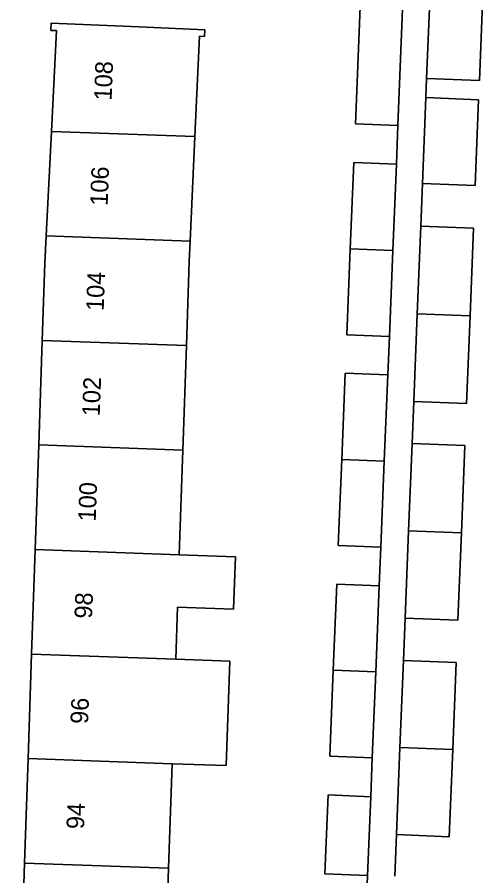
# Model space of a CAD drawing. Extents: x 161354 to 162026, y 386504 to 387460.
# Drawn here: x 161454.46 to 161480.91, y 387265.12 to 387313.91 of the extents above; entities that cross this region are included whole.
import ezdxf

# ---------------------------------------------------------------- set-up
doc = ezdxf.new("R2010")
doc.units = 0
for name, color, linetype in [('IMGEO_Erf', 7, 'Continuous'), ('IMGEO_Pand', 7, 'Continuous'), ('IMGEO_Pand_nummerreeks', 7, 'Continuous'), ('IMGEO_Voetpad_open', 7, 'Continuous')]:
    doc.layers.add(name, color=color, linetype=linetype)

msp = doc.modelspace()

# ---------------------------------------------------------------- linework, layer by layer
at = {"layer": 'IMGEO_Erf'}
for points in [[(161480.912, 387315.2), (161480.717, 387310.314), (161477.72, 387310.433), (161477.676, 387309.345), (161480.674, 387309.225), (161480.479, 387304.34), (161477.482, 387304.459), (161477.385, 387302.039), (161480.383, 387301.919), (161480.184, 387296.942), (161479.986, 387291.956), (161476.988, 387292.075), (161476.893, 387289.689), (161479.89, 387289.57), (161479.693, 387284.614), (161479.495, 387279.648), (161476.497, 387279.767), (161476.402, 387277.364), (161479.399, 387277.245), (161479.202, 387272.301), (161479.005, 387267.345), (161476.007, 387267.465), (161475.913, 387265.1)], [(161474.259, 387262.576), (161474.363, 387265.144), (161471.944, 387265.231), (161472.126, 387269.718), (161474.544, 387269.62), (161474.633, 387271.826), (161472.215, 387271.924), (161472.413, 387276.808), (161472.611, 387281.694), (161475.029, 387281.596), (161475.118, 387283.8), (161472.7, 387283.898), (161472.898, 387288.785), (161473.097, 387293.681), (161475.515, 387293.583), (161475.603, 387295.771), (161473.185, 387295.869), (161473.383, 387300.759), (161473.582, 387305.655), (161476, 387305.557), (161476.089, 387307.761), (161473.671, 387307.859), (161473.94, 387314.493)], [(161454.696, 387260.473), (161454.878, 387265.844), (161455.08, 387271.784), (161455.281, 387277.725), (161455.482, 387283.665), (161455.684, 387289.606), (161455.885, 387295.546), (161456.034, 387299.931), (161456.111, 387301.487), (161456.404, 387307.424), (161456.687, 387313.149), (161456.375, 387313.149), (161456.393, 387313.579), (161461.389, 387313.364), (161465.118, 387313.204), (161465.102, 387312.821), (161464.816, 387312.834), (161464.557, 387307.131), (161464.287, 387301.193), (161464.234, 387300.035), (161464.072, 387295.252), (161463.87, 387289.311), (161463.668, 387283.371), (161466.856, 387283.257), (161466.749, 387280.28), (161463.567, 387280.394), (161463.467, 387277.43), (161466.54, 387277.325), (161466.338, 387271.385), (161463.265, 387271.49), (161463.064, 387265.55), (161462.857, 387259.461)]]:
    msp.add_lwpolyline(points, dxfattribs=at)
at = {"layer": 'IMGEO_Pand'}
for points in [[(161480.912, 387315.2), (161477.915, 387315.319), (161477.72, 387310.433), (161480.717, 387310.314)], [(161476.358, 387314.393), (161473.94, 387314.493), (161473.671, 387307.859), (161476.089, 387307.761)], [(161464.557, 387307.131), (161464.816, 387312.834), (161465.102, 387312.821), (161465.118, 387313.204), (161461.389, 387313.364), (161456.393, 387313.579), (161456.375, 387313.149), (161456.687, 387313.149), (161456.404, 387307.424)], [(161477.676, 387309.345), (161477.482, 387304.459), (161480.479, 387304.34), (161480.674, 387309.225)], [(161456.404, 387307.424), (161456.111, 387301.487), (161464.287, 387301.193), (161464.557, 387307.131)], [(161476, 387305.557), (161473.582, 387305.655), (161473.383, 387300.759), (161475.801, 387300.661)], [(161477.385, 387302.039), (161477.187, 387297.061), (161480.184, 387296.942), (161480.383, 387301.919)], [(161464.072, 387295.252), (161464.234, 387300.035), (161464.287, 387301.193), (161456.111, 387301.487), (161456.034, 387299.931), (161455.885, 387295.546)], [(161475.801, 387300.661), (161473.383, 387300.759), (161473.185, 387295.869), (161475.603, 387295.771)], [(161480.184, 387296.942), (161477.187, 387297.061), (161476.988, 387292.075), (161479.986, 387291.956)], [(161455.885, 387295.546), (161455.684, 387289.606), (161463.87, 387289.311), (161464.072, 387295.252)], [(161475.515, 387293.583), (161473.097, 387293.681), (161472.898, 387288.785), (161475.316, 387288.687)], [(161463.668, 387283.371), (161463.87, 387289.311), (161455.684, 387289.606), (161455.482, 387283.665)], [(161476.893, 387289.689), (161476.695, 387284.733), (161479.693, 387284.614), (161479.89, 387289.57)], [(161475.316, 387288.687), (161472.898, 387288.785), (161472.7, 387283.898), (161475.118, 387283.8)], [(161479.693, 387284.614), (161476.695, 387284.733), (161476.497, 387279.767), (161479.495, 387279.648)], [(161463.567, 387280.394), (161466.749, 387280.28), (161466.856, 387283.257), (161463.668, 387283.371), (161455.482, 387283.665), (161455.281, 387277.725), (161463.467, 387277.43)], [(161475.029, 387281.596), (161472.611, 387281.694), (161472.413, 387276.808), (161474.831, 387276.71)], [(161463.467, 387277.43), (161455.281, 387277.725), (161455.08, 387271.784), (161463.265, 387271.49), (161466.338, 387271.385), (161466.54, 387277.325)], [(161476.402, 387277.364), (161476.204, 387272.421), (161479.202, 387272.301), (161479.399, 387277.245)], [(161474.831, 387276.71), (161472.413, 387276.808), (161472.215, 387271.924), (161474.633, 387271.826)], [(161479.202, 387272.301), (161476.204, 387272.421), (161476.007, 387267.465), (161479.005, 387267.345)], [(161455.08, 387271.784), (161454.878, 387265.844), (161463.064, 387265.55), (161463.265, 387271.49)], [(161474.544, 387269.62), (161472.126, 387269.718), (161471.944, 387265.231), (161474.363, 387265.144)], [(161454.878, 387265.844), (161454.696, 387260.473), (161454.484, 387260.48), (161454.459, 387259.746), (161459.457, 387259.576), (161462.857, 387259.461), (161463.064, 387265.55)]]:
    msp.add_lwpolyline(points, close=True, dxfattribs=at)
at = {"layer": 'IMGEO_Voetpad_open'}
for points in [[(161476.497, 387279.767), (161476.695, 387284.733), (161476.893, 387289.689), (161476.988, 387292.075), (161477.187, 387297.061), (161477.385, 387302.039), (161477.482, 387304.459), (161477.676, 387309.345), (161477.72, 387310.433), (161477.915, 387315.319), (161478.054, 387318.81), (161478.172, 387321.783), (161478.235, 387323.363)], [(161476.358, 387314.393), (161476.089, 387307.761), (161476, 387305.557), (161475.801, 387300.661), (161475.603, 387295.771), (161475.515, 387293.583), (161475.316, 387288.687), (161475.118, 387283.8), (161475.029, 387281.596), (161474.831, 387276.71), (161474.633, 387271.826), (161474.544, 387269.62), (161474.363, 387265.144), (161474.259, 387262.576)], [(161475.913, 387265.1), (161476.007, 387267.465), (161476.204, 387272.421), (161476.402, 387277.364), (161476.497, 387279.767)]]:
    msp.add_lwpolyline(points, dxfattribs=at)

# ---------------------------------------------------------------- texts
at = {"layer": 'IMGEO_Pand_nummerreeks'}
for s, rotation, p in [('108', 87.8333, (161459.823, 387309.168)), ('106', 87.8333, (161459.597, 387303.184)), ('104', 87.8333, (161459.371, 387297.203)), ('102', 87.8333, (161459.145, 387291.22)), ('100', 87.8333, (161458.918, 387285.245)), ('98', 87.8333, (161458.709, 387279.725)), ('96', 87.8344, (161458.483, 387273.74)), ('94', 87.8333, (161458.256, 387267.76))]:
    msp.add_text(s, height=1, rotation=rotation, dxfattribs=at).set_placement(p)

doc.saveas('drawing.dxf')
